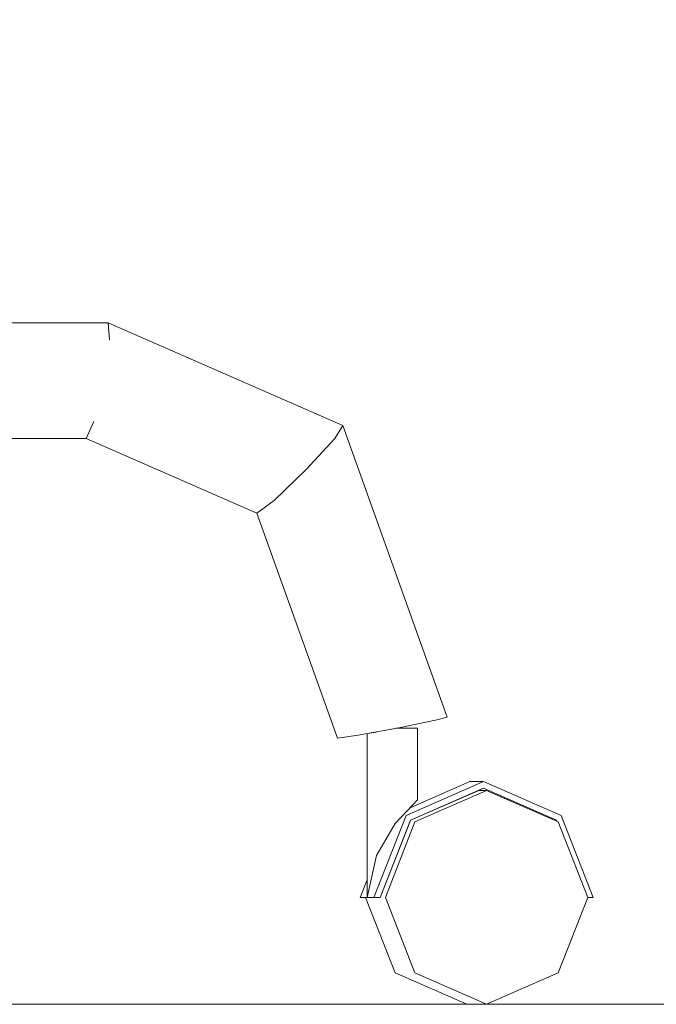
# Model space of a CAD drawing. Header units: millimetres. Extents: x -30280 to 309309, y -17460 to 4378.
# Tile 390 of 656: x 126648 to 126791, y -11436 to -11215. Entities that reach past the tile are written whole.
import ezdxf

# ---------------------------------------------------------------- set-up
doc = ezdxf.new("R2010")
doc.units = ezdxf.units.MM
doc.header["$MEASUREMENT"] = 0
doc.linetypes.add('Wipeout_Contour', pattern=[1000, 0, -1000])
doc.layers.add('P1_PLANTA PRIMERA_3_10_ESTR_Fotjats_Pluma_Nº__1', color=7, linetype='Continuous', lineweight=5)
doc.layers.add('P1_PLANTA PRIMERA_3_Nuevo_09_EI_Mobiliari general_Pluma_Nº__1', color=7, linetype='Continuous', lineweight=5)
doc.layers.add('P1_PLANTA PRIMERA_3_12_FAÇ_Façana', color=7, linetype='Continuous')
doc.layers.add('P1_PLANTA PRIMERA_3_Nuevo_09_EI_Mobiliari general', color=7, linetype='Continuous')

msp = doc.modelspace()

# ---------------------------------------------------------------- wipeouts: each hides what was drawn before it
at = {"color": 254, "linetype": 'Wipeout_Contour', "lineweight": 0, "ltscale": 9782597.178973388}
msp.add_wipeout([(126245.22, -10684.06), (126245.21, -10686.05), (126352.39, -10686.05), (126352.39, -10711.05), (126317.39, -10711.05), (126317.39, -10716.05), (126337.39, -10716.05), (126337.39, -10754.11), (126362.39, -10754.11), (126362.39, -10766.11), (126337.39, -10766.11), (126337.39, -10892.3), (126317.39, -10892.3), (126317.39, -10897.3), (126337.39, -10897.3), (126337.39, -10930.05), (126458.25, -10930.05), (126443.26, -10927.43), (126441.5, -10792.36), (126470.19, -10585.44), (126499.56, -10486.48), (126592.72, -10486.48), (126634.25, -10493.75), (126631.67, -10502.58), (126637.79, -10502.58), (126646.26, -10503.46), (126614.84, -10619.5), (126585.26, -10860.62), (126586.62, -10930.05), (126612.85, -10930.05), (126597.65, -10927.43), (126595.87, -10792.36), (126624.97, -10585.44), (126654.75, -10486.48), (126702.96, -10486.48), (126745.08, -10493.75), (126742.46, -10502.58), (126748.67, -10502.58), (126757.26, -10503.46), (126725.39, -10619.5), (126695.39, -10860.62), (126697.41, -10962.05), (126696.75, -10966.44), (126694.69, -10973.02), (126691.68, -10979.08), (126687.81, -10984.44), (126683.2, -10988.94), (126677.98, -10992.44), (126672.32, -10994.84), (126666.39, -10996.05), (126494.55, -10996.05), (126494.55, -11036.05), (126468.05, -11036.05), (126468.05, -11136.05), (126477.51, -11136.05), (126477.51, -11283.05), (126668.29, -11283.05), (126720.98, -11306.11), (126744.39, -11371.58), (126741.81, -11372.27), (126733.53, -11373.95), (126737.77, -11374.05), (126737.77, -11390.14), (126736.58, -11391.37), (126749.47, -11386.05), (126752.57, -11386.05), (126769.97, -11393.67), (126777.17, -11412.05), (126775.94, -11412.05), (126769.29, -11429.02), (126753.23, -11436.05), (127420.21, -11436.05), (127420.21, -8989.05), (126245.21, -8989.05), (126245.21, -10680.79), (126247.13, -10681.01), (126247.22, -10684.06)], dxfattribs=at).dxf.layer = 'P1_PLANTA PRIMERA_3_12_FAÇ_Façana'

# ---------------------------------------------------------------- next in the draw order: wipeouts: each hides what was drawn before it
at = {"color": 254, "linetype": 'Wipeout_Contour', "lineweight": 0, "ltscale": 2797825.844292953}
msp.add_wipeout([(126588.71, -11309.05), (126610.76, -11371.58), (126609.17, -11372.27), (126601.4, -11373.95), (126604.23, -11374.05), (126604.23, -11390.14), (126614.3, -11386.05), (126620.28, -11386.05), (126637.44, -11393.67), (126644.54, -11412.05), (126637.4, -11429.02), (126621.56, -11436.05), (126748.81, -11436.05), (126732.75, -11429.02), (126726.1, -11412.05), (126724.87, -11412.05), (126726.41, -11408.1), (126726.41, -11375.26), (126724.41, -11375.63), (126719.79, -11376.32), (126701.72, -11325.82), (126663.4, -11309.05)], dxfattribs=at).dxf.layer = 'P1_PLANTA PRIMERA_3_12_FAÇ_Façana'

# ---------------------------------------------------------------- next in the draw order: wipeouts: each hides what was drawn before it
at = {"color": 254, "linetype": 'Wipeout_Contour', "lineweight": 0, "ltscale": 508933.821059}
msp.add_wipeout([(126733.53, -11373.95), (126741.81, -11372.27), (126719.17, -11309), (126712.79, -11315.97)], dxfattribs=at).dxf.layer = 'P1_PLANTA PRIMERA_3_Nuevo_09_EI_Mobiliari general'
at = {"color": 254, "linetype": 'Wipeout_Contour', "lineweight": 0, "ltscale": 509030.264171}
msp.add_wipeout([(126753.23, -11436.05), (126737.17, -11429.02), (126732.75, -11429.02), (126748.81, -11436.05)], dxfattribs=at).dxf.layer = 'P1_PLANTA PRIMERA_3_Nuevo_09_EI_Mobiliari general'

# ---------------------------------------------------------------- next in the draw order: wipeouts: each hides what was drawn before it
at = {"color": 254, "linetype": 'Wipeout_Contour', "lineweight": 0, "ltscale": 508951.675233}
msp.add_wipeout([(126741.81, -11372.27), (126744.39, -11371.58), (126720.98, -11306.11), (126719.17, -11309)], dxfattribs=at).dxf.layer = 'P1_PLANTA PRIMERA_3_Nuevo_09_EI_Mobiliari general'

# ---------------------------------------------------------------- next in the draw order: linework, layer by layer
at = {"layer": 'P1_PLANTA PRIMERA_3_Nuevo_09_EI_Mobiliari general_Pluma_Nº__1', "color": 7, "linetype": 'Continuous', "lineweight": 5}
msp.add_line((126741.81, -11372.27), (126744.39, -11371.58), dxfattribs=at)

# ---------------------------------------------------------------- next in the draw order: wipeouts: each hides what was drawn before it
at = {"color": 254, "linetype": 'Wipeout_Contour', "lineweight": 0, "ltscale": 508880.82485}
msp.add_wipeout([(126719.79, -11376.32), (126724.41, -11375.63), (126705.56, -11322.94), (126701.72, -11325.82)], dxfattribs=at).dxf.layer = 'P1_PLANTA PRIMERA_3_Nuevo_09_EI_Mobiliari general'

# ---------------------------------------------------------------- next in the draw order: wipeouts: each hides what was drawn before it
at = {"color": 254, "linetype": 'Wipeout_Contour', "lineweight": 0, "ltscale": 508904.475221}
msp.add_wipeout([(126724.41, -11375.63), (126733.53, -11373.95), (126712.79, -11315.97), (126705.56, -11322.94)], dxfattribs=at).dxf.layer = 'P1_PLANTA PRIMERA_3_Nuevo_09_EI_Mobiliari general'

# ---------------------------------------------------------------- next in the draw order: linework, layer by layer
at = {"layer": 'P1_PLANTA PRIMERA_3_Nuevo_09_EI_Mobiliari general_Pluma_Nº__1', "color": 7, "linetype": 'Continuous', "lineweight": 5}
msp.add_line((126719.79, -11376.33), (126724.41, -11375.63), dxfattribs=at)

# ---------------------------------------------------------------- next in the draw order: wipeouts: each hides what was drawn before it
at = {"color": 254, "linetype": 'Wipeout_Contour', "lineweight": 0, "ltscale": 508780.394913}
msp.add_wipeout([(126712.79, -11315.97), (126719.17, -11309), (126668.59, -11286.86), (126667.28, -11296.05)], dxfattribs=at).dxf.layer = 'P1_PLANTA PRIMERA_3_Nuevo_09_EI_Mobiliari general'
at = {"color": 254, "linetype": 'Wipeout_Contour', "lineweight": 0, "ltscale": 508964.67136}
msp.add_wipeout([(126728.54, -11402.65), (126732.75, -11395.44), (126732.75, -11374.09), (126728.54, -11374.87)], dxfattribs=at).dxf.layer = 'P1_PLANTA PRIMERA_3_Nuevo_09_EI_Mobiliari general'

# ---------------------------------------------------------------- next in the draw order: wipeouts: each hides what was drawn before it
at = {"color": 254, "linetype": 'Wipeout_Contour', "lineweight": 0, "ltscale": 508787.456593}
msp.add_wipeout([(126719.17, -11309), (126720.98, -11306.11), (126668.29, -11283.05), (126668.59, -11286.86)], dxfattribs=at).dxf.layer = 'P1_PLANTA PRIMERA_3_Nuevo_09_EI_Mobiliari general'
at = {"color": 254, "linetype": 'Wipeout_Contour', "lineweight": 0, "ltscale": 508953.631707}
msp.add_wipeout([(126726.41, -11412.05), (126728.54, -11402.65), (126728.54, -11374.87), (126726.41, -11375.26)], dxfattribs=at).dxf.layer = 'P1_PLANTA PRIMERA_3_Nuevo_09_EI_Mobiliari general'
at = {"color": 254, "linetype": 'Wipeout_Contour', "lineweight": 0, "ltscale": 636225.177277}
msp.add_wipeout([(126732.75, -11395.44), (126734.07, -11394.03), (126736.58, -11391.37), (126736.58, -11374.05), (126732.98, -11374.05)], dxfattribs=at).dxf.layer = 'P1_PLANTA PRIMERA_3_Nuevo_09_EI_Mobiliari general'

# ---------------------------------------------------------------- next in the draw order: linework, layer by layer
at = {"layer": 'P1_PLANTA PRIMERA_3_Nuevo_09_EI_Mobiliari general_Pluma_Nº__1', "color": 7, "linetype": 'Continuous', "lineweight": 5}
for p, q in [((126719.17, -11309), (126720.98, -11306.11)), ((126744.39, -11371.58), (126720.98, -11306.11)), ((126724.41, -11375.63), (126733.53, -11373.95))]:
    msp.add_line(p, q, dxfattribs=at)

# ---------------------------------------------------------------- next in the draw order: wipeouts: each hides what was drawn before it
at = {"color": 254, "linetype": 'Wipeout_Contour', "lineweight": 0, "ltscale": 508753.356764}
msp.add_wipeout([(126701.72, -11325.82), (126705.56, -11322.94), (126665.13, -11305.24), (126663.4, -11309.05)], dxfattribs=at).dxf.layer = 'P1_PLANTA PRIMERA_3_Nuevo_09_EI_Mobiliari general'
at = {"color": 254, "linetype": 'Wipeout_Contour', "lineweight": 0, "ltscale": 508989.110697}
msp.add_wipeout([(126736.58, -11391.37), (126737.77, -11390.14), (126737.77, -11374.05), (126736.58, -11374.05)], dxfattribs=at).dxf.layer = 'P1_PLANTA PRIMERA_3_Nuevo_09_EI_Mobiliari general'
at = {"color": 254, "linetype": 'Wipeout_Contour', "lineweight": 0, "ltscale": 508980.711586}
msp.add_wipeout([(126737.17, -11429.02), (126730.52, -11412.05), (126726.1, -11412.05), (126732.75, -11429.02)], dxfattribs=at).dxf.layer = 'P1_PLANTA PRIMERA_3_Nuevo_09_EI_Mobiliari general'

# ---------------------------------------------------------------- next in the draw order: linework, layer by layer
at = {"layer": 'P1_PLANTA PRIMERA_3_Nuevo_09_EI_Mobiliari general_Pluma_Nº__1', "color": 7, "linetype": 'Continuous', "lineweight": 5}
for p, q in [((126719.79, -11376.33), (126701.72, -11325.82)), ((126733.53, -11373.95), (126741.81, -11372.27)), ((126732.98, -11374.05), (126736.58, -11374.05)), ((126736.58, -11374.05), (126737.77, -11374.05))]:
    msp.add_line(p, q, dxfattribs=at)

# ---------------------------------------------------------------- next in the draw order: wipeouts: each hides what was drawn before it
at = {"color": 254, "linetype": 'Wipeout_Contour', "lineweight": 0, "ltscale": 508766.270381}
msp.add_wipeout([(126705.56, -11322.94), (126712.79, -11315.97), (126667.28, -11296.05), (126665.13, -11305.24)], dxfattribs=at).dxf.layer = 'P1_PLANTA PRIMERA_3_Nuevo_09_EI_Mobiliari general'
at = {"color": 254, "linetype": 'Wipeout_Contour', "lineweight": 0, "ltscale": 508981.16289}
msp.add_wipeout([(126736.03, -11395.08), (126729.38, -11412.05), (126730.52, -11412.05), (126737.17, -11395.08)], dxfattribs=at).dxf.layer = 'P1_PLANTA PRIMERA_3_Nuevo_09_EI_Mobiliari general'
at = {"color": 254, "linetype": 'Wipeout_Contour', "lineweight": 0, "ltscale": 381715.307537}
msp.add_wipeout([(126724.87, -11412.05), (126726.41, -11412.05), (126726.41, -11408.1)], dxfattribs=at).dxf.layer = 'P1_PLANTA PRIMERA_3_Nuevo_09_EI_Mobiliari general'

# ---------------------------------------------------------------- next in the draw order: linework, layer by layer
at = {"layer": 'P1_PLANTA PRIMERA_3_Nuevo_09_EI_Mobiliari general_Pluma_Nº__1', "color": 7, "linetype": 'Continuous', "lineweight": 5}
for p, q in [((126712.79, -11315.97), (126719.17, -11309)), ((126705.56, -11322.94), (126712.79, -11315.97)), ((126701.72, -11325.82), (126705.56, -11322.94))]:
    msp.add_line(p, q, dxfattribs=at)

# ---------------------------------------------------------------- next in the draw order: wipeouts: each hides what was drawn before it
at = {"color": 254, "linetype": 'Wipeout_Contour', "lineweight": 0, "ltscale": 508461.063369}
msp.add_wipeout([(126553.23, -11286.86), (126562.05, -11296.05), (126667.28, -11296.05), (126668.59, -11286.86)], dxfattribs=at).dxf.layer = 'P1_PLANTA PRIMERA_3_Nuevo_09_EI_Mobiliari general'
at = {"color": 254, "linetype": 'Wipeout_Contour', "lineweight": 0, "ltscale": 508489.315172}
msp.add_wipeout([(126570.87, -11305.24), (126574.48, -11309), (126663.4, -11309.05), (126665.13, -11305.24)], dxfattribs=at).dxf.layer = 'P1_PLANTA PRIMERA_3_Nuevo_09_EI_Mobiliari general'
at = {"color": 254, "linetype": 'Wipeout_Contour', "lineweight": 0, "ltscale": 636269.393311}
msp.add_wipeout([(126736.03, -11395.08), (126737.17, -11395.08), (126753.23, -11388.05), (126751.42, -11388.05), (126736.17, -11394.73)], dxfattribs=at).dxf.layer = 'P1_PLANTA PRIMERA_3_Nuevo_09_EI_Mobiliari general'

# ---------------------------------------------------------------- next in the draw order: linework, layer by layer
at = {"layer": 'P1_PLANTA PRIMERA_3_Nuevo_09_EI_Mobiliari general_Pluma_Nº__1', "color": 7, "linetype": 'Continuous', "lineweight": 5}
for p, q in [((126663.4, -11309.05), (126574.48, -11309.05)), ((126701.72, -11325.82), (126663.4, -11309.05))]:
    msp.add_line(p, q, dxfattribs=at)

# ---------------------------------------------------------------- next in the draw order: wipeouts: each hides what was drawn before it
at = {"color": 254, "linetype": 'Wipeout_Contour', "lineweight": 0, "ltscale": 508443.350976}
msp.add_wipeout([(126545.57, -11283.05), (126553.23, -11286.86), (126668.59, -11286.86), (126668.29, -11283.05)], dxfattribs=at).dxf.layer = 'P1_PLANTA PRIMERA_3_Nuevo_09_EI_Mobiliari general'
at = {"color": 254, "linetype": 'Wipeout_Contour', "lineweight": 0, "ltscale": 508478.459104}
msp.add_wipeout([(126562.05, -11296.05), (126570.87, -11305.24), (126665.13, -11305.24), (126667.28, -11296.05)], dxfattribs=at).dxf.layer = 'P1_PLANTA PRIMERA_3_Nuevo_09_EI_Mobiliari general'
at = {"color": 254, "linetype": 'Wipeout_Contour', "lineweight": 0, "ltscale": 1018127.416382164}
msp.add_wipeout([(126775.94, -11412.05), (126769.29, -11395.08), (126753.23, -11388.05), (126737.17, -11395.08), (126730.52, -11412.05), (126737.17, -11429.02), (126753.23, -11436.05), (126769.29, -11429.02)], dxfattribs=at).dxf.layer = 'P1_PLANTA PRIMERA_3_Nuevo_09_EI_Mobiliari general'

# ---------------------------------------------------------------- next in the draw order: linework, layer by layer
at = {"layer": 'P1_PLANTA PRIMERA_3_10_ESTR_Fotjats_Pluma_Nº__1', "color": 7, "linetype": 'Continuous', "lineweight": 5}
msp.add_line((127420.21, -11436.05), (125602.39, -11436.05), dxfattribs=at)
at = {"layer": 'P1_PLANTA PRIMERA_3_Nuevo_09_EI_Mobiliari general_Pluma_Nº__1', "color": 7, "linetype": 'Continuous', "lineweight": 5}
for p, q in [((126668.29, -11283.05), (126545.57, -11283.05)), ((126668.59, -11286.86), (126668.29, -11283.05)), ((126720.98, -11306.11), (126668.29, -11283.05)), ((126663.4, -11309.05), (126665.13, -11305.24)), ((126748.81, -11436.05), (126732.75, -11429.02)), ((126753.23, -11436.05), (126737.17, -11429.02)), ((126769.29, -11429.02), (126753.23, -11436.05))]:
    msp.add_line(p, q, dxfattribs=at)

# ---------------------------------------------------------------- next in the draw order: wipeouts: each hides what was drawn before it
at = {"color": 254, "linetype": 'Wipeout_Contour', "lineweight": 0, "ltscale": 763455.997646}
msp.add_wipeout([(126726.41, -11412.05), (126727.96, -11412.05), (126735.17, -11393.67), (126734.07, -11394.03), (126732.75, -11395.44), (126728.56, -11402.63)], dxfattribs=at).dxf.layer = 'P1_PLANTA PRIMERA_3_Nuevo_09_EI_Mobiliari general'

# ---------------------------------------------------------------- next in the draw order: linework, layer by layer
at = {"layer": 'P1_PLANTA PRIMERA_3_Nuevo_09_EI_Mobiliari general_Pluma_Nº__1', "color": 7, "linetype": 'Continuous', "lineweight": 5}
for p, q in [((126726.41, -11412.05), (126726.41, -11375.26)), ((126724.87, -11412.05), (126726.41, -11408.1))]:
    msp.add_line(p, q, dxfattribs=at)

# ---------------------------------------------------------------- next in the draw order: wipeouts: each hides what was drawn before it
at = {"color": 254, "linetype": 'Wipeout_Contour', "lineweight": 0, "ltscale": 509015.569004}
msp.add_wipeout([(126734.58, -11393.5), (126752.57, -11386.05), (126749.47, -11386.05), (126736.06, -11391.92)], dxfattribs=at).dxf.layer = 'P1_PLANTA PRIMERA_3_Nuevo_09_EI_Mobiliari general'

# ---------------------------------------------------------------- next in the draw order: wipeouts: each hides what was drawn before it
at = {"color": 254, "linetype": 'Wipeout_Contour', "lineweight": 0, "ltscale": 509069.13737}
msp.add_wipeout([(126752.57, -11387.55), (126751.42, -11388.05), (126753.23, -11388.05), (126768.48, -11394.73)], dxfattribs=at).dxf.layer = 'P1_PLANTA PRIMERA_3_Nuevo_09_EI_Mobiliari general'

# ---------------------------------------------------------------- next in the draw order: wipeouts: each hides what was drawn before it
at = {"color": 254, "linetype": 'Wipeout_Contour', "lineweight": 0, "ltscale": 1272641.947698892}
msp.add_wipeout([(126727.96, -11412.05), (126729.38, -11412.05), (126736.17, -11394.73), (126752.57, -11387.55), (126768.96, -11394.73), (126775.94, -11412.05), (126777.17, -11412.05), (126769.97, -11393.67), (126752.57, -11386.05), (126735.17, -11393.67)], dxfattribs=at).dxf.layer = 'P1_PLANTA PRIMERA_3_Nuevo_09_EI_Mobiliari general'

# ---------------------------------------------------------------- next in the draw order: linework, layer by layer
at = {"layer": 'P1_PLANTA PRIMERA_3_Nuevo_09_EI_Mobiliari general_Pluma_Nº__1', "color": 7, "linetype": 'Continuous', "lineweight": 5}
for p, q in [((126737.77, -11390.14), (126737.77, -11374.05)), ((126735.17, -11393.67), (126752.57, -11386.05)), ((126736.06, -11391.92), (126749.47, -11386.05)), ((126752.57, -11386.05), (126749.47, -11386.05)), ((126752.57, -11386.05), (126769.97, -11393.67)), ((126752.57, -11387.55), (126736.17, -11394.73)), ((126737.17, -11395.08), (126753.23, -11388.05)), ((126753.23, -11388.05), (126751.42, -11388.05)), ((126768.96, -11394.73), (126752.57, -11387.55)), ((126753.23, -11388.05), (126769.29, -11395.08)), ((126736.58, -11391.37), (126737.77, -11390.14)), ((126734.07, -11394.03), (126736.58, -11391.37)), ((126727.96, -11412.05), (126735.17, -11393.67)), ((126736.17, -11394.73), (126729.38, -11412.05)), ((126730.52, -11412.05), (126737.17, -11395.08)), ((126732.75, -11395.44), (126734.07, -11394.03)), ((126769.06, -11394.98), (126768.96, -11394.73)), ((126769.29, -11395.08), (126775.94, -11412.05)), ((126769.97, -11393.67), (126777.17, -11412.05)), ((126728.54, -11402.65), (126732.75, -11395.44)), ((126726.41, -11412.05), (126728.54, -11402.65)), ((126728.54, -11402.68), (126728.56, -11402.63)), ((126727.96, -11412.05), (126724.87, -11412.05)), ((126732.75, -11429.02), (126726.1, -11412.05)), ((126729.38, -11412.05), (126727.96, -11412.05)), ((126737.17, -11429.02), (126730.52, -11412.05)), ((126775.94, -11412.05), (126769.29, -11429.02)), ((126777.17, -11412.05), (126775.94, -11412.05))]:
    msp.add_line(p, q, dxfattribs=at)

doc.saveas('drawing.dxf')
